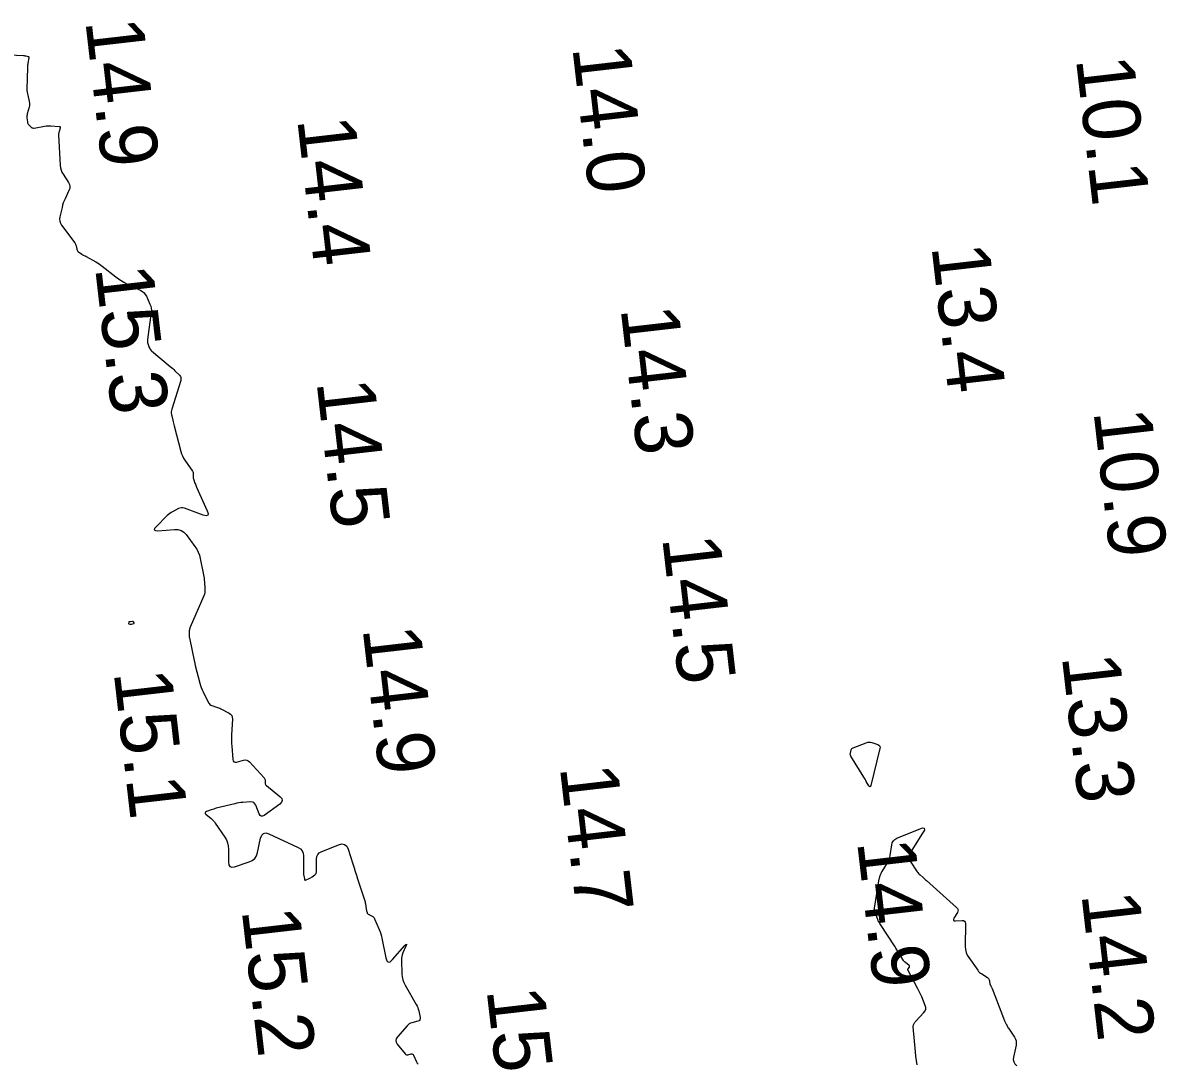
# Model space of a CAD drawing. Extents: x 1023796 to 1112670, y 656573 to 837340.
# Drawn here: x 1111016.4 to 1111115.8, y 678561.4 to 678651.9 of the extents above; entities that cross this region are included whole.
import ezdxf

# ---------------------------------------------------------------- set-up
doc = ezdxf.new("R2010")
doc.units = 0
doc.layers.add('V-CHAN-CONT-15FT', color=7, linetype='Continuous')
doc.layers.add('V-TOPO-SOUN', color=7, linetype='Continuous')

msp = doc.modelspace()

# ---------------------------------------------------------------- linework, layer by layer
at = {"layer": 'V-CHAN-CONT-15FT'}
for points in [[(1111014.651, 678649.176), (1111016.443, 678649.071), (1111016.491, 678649.067), (1111016.539, 678649.061), (1111016.587, 678649.054), (1111016.635, 678649.044), (1111016.826, 678649.002), (1111016.866, 678648.987), (1111016.892, 678648.962), (1111016.905, 678648.928), (1111016.903, 678648.885), (1111016.814, 678648.419), (1111016.798, 678648.325), (1111016.786, 678648.231), (1111016.778, 678648.136), (1111016.774, 678648.041), (1111016.736, 678646.165), (1111016.738, 678646.028), (1111016.749, 678645.892), (1111016.769, 678645.757), (1111016.798, 678645.623), (1111016.937, 678645.07), (1111016.959, 678644.946), (1111016.966, 678644.823), (1111016.956, 678644.701), (1111016.929, 678644.578), (1111016.767, 678644.009), (1111016.748, 678643.926), (1111016.736, 678643.843), (1111016.733, 678643.758), (1111016.738, 678643.673), (1111016.776, 678643.311), (1111016.79, 678643.239), (1111016.815, 678643.173), (1111016.851, 678643.113), (1111016.899, 678643.058), (1111017.113, 678642.849), (1111017.169, 678642.805), (1111017.23, 678642.778), (1111017.296, 678642.766), (1111017.367, 678642.772), (1111018.257, 678642.932), (1111018.397, 678642.953), (1111018.537, 678642.965), (1111018.677, 678642.968), (1111018.818, 678642.962), (1111019.519, 678642.912), (1111019.58, 678642.898), (1111019.617, 678642.869), (1111019.63, 678642.823), (1111019.619, 678642.761), (1111019.524, 678642.482), (1111019.504, 678642.412), (1111019.49, 678642.34), (1111019.484, 678642.268), (1111019.484, 678642.195), (1111019.627, 678639.517), (1111019.651, 678639.313), (1111019.7, 678639.118), (1111019.775, 678638.932), (1111019.876, 678638.753), (1111020.339, 678638.042), (1111020.423, 678637.874), (1111020.459, 678637.702), (1111020.447, 678637.527), (1111020.385, 678637.348), (1111020.044, 678636.628), (1111019.964, 678636.447), (1111019.893, 678636.261), (1111019.833, 678636.073), (1111019.783, 678635.88), (1111019.594, 678635.061), (1111019.569, 678634.865), (1111019.586, 678634.677), (1111019.646, 678634.498), (1111019.748, 678634.328), (1111020.891, 678632.797), (1111020.932, 678632.735), (1111020.965, 678632.671), (1111020.992, 678632.603), (1111021.011, 678632.532), (1111021.074, 678632.234), (1111021.093, 678632.168), (1111021.124, 678632.109), (1111021.164, 678632.056), (1111021.215, 678632.01), (1111021.496, 678631.797), (1111021.524, 678631.777), (1111021.554, 678631.758), (1111021.586, 678631.742), (1111021.618, 678631.728), (1111021.75, 678631.676), (1111021.782, 678631.662), (1111021.815, 678631.648), (1111021.846, 678631.632), (1111021.877, 678631.615), (1111022.71, 678631.145), (1111022.858, 678631.058), (1111023.001, 678630.965), (1111023.142, 678630.868), (1111023.278, 678630.765), (1111024.452, 678629.846), (1111024.68, 678629.677), (1111024.916, 678629.52), (1111025.16, 678629.375), (1111025.412, 678629.243), (1111026.612, 678628.653), (1111026.768, 678628.559), (1111026.903, 678628.444), (1111027.015, 678628.307), (1111027.105, 678628.149), (1111027.42, 678627.471), (1111027.486, 678627.3), (1111027.526, 678627.124), (1111027.539, 678626.945), (1111027.527, 678626.762), (1111027.2, 678624.401), (1111027.193, 678624.311), (1111027.197, 678624.222), (1111027.211, 678624.135), (1111027.236, 678624.048), (1111027.358, 678623.704), (1111027.394, 678623.622), (1111027.439, 678623.546), (1111027.494, 678623.477), (1111027.559, 678623.415), (1111029.185, 678622.049), (1111029.289, 678621.959), (1111029.391, 678621.868), (1111029.491, 678621.775), (1111029.589, 678621.68), (1111029.978, 678621.295), (1111030.058, 678621.194), (1111030.103, 678621.085), (1111030.114, 678620.967), (1111030.09, 678620.841), (1111029.308, 678618.354), (1111029.278, 678618.233), (1111029.264, 678618.111), (1111029.267, 678617.989), (1111029.286, 678617.865), (1111029.393, 678617.371), (1111029.421, 678617.247), (1111029.45, 678617.124), (1111029.48, 678617.001), (1111029.512, 678616.879), (1111030.103, 678614.668), (1111030.166, 678614.466), (1111030.246, 678614.272), (1111030.341, 678614.086), (1111030.454, 678613.907), (1111031.111, 678612.949), (1111031.139, 678612.902), (1111031.158, 678612.851), (1111031.169, 678612.798), (1111031.171, 678612.743), (1111031.162, 678612.517), (1111031.162, 678612.461), (1111031.167, 678612.405), (1111031.178, 678612.351), (1111031.194, 678612.297), (1111031.33, 678611.901), (1111031.36, 678611.817), (1111031.392, 678611.735), (1111031.426, 678611.653), (1111031.461, 678611.571), (1111032.389, 678609.516), (1111032.471, 678609.264), (1111032.439, 678609.116), (1111032.294, 678609.074), (1111032.036, 678609.137), (1111030.422, 678609.732), (1111030.287, 678609.767), (1111030.155, 678609.773), (1111030.024, 678609.749), (1111029.895, 678609.696), (1111029.383, 678609.426), (1111029.258, 678609.354), (1111029.14, 678609.273), (1111029.028, 678609.184), (1111028.922, 678609.086), (1111027.954, 678608.125), (1111027.817, 678607.958), (1111027.798, 678607.844), (1111027.896, 678607.785), (1111028.112, 678607.778), (1111029.557, 678607.888), (1111029.853, 678607.877), (1111030.117, 678607.798), (1111030.35, 678607.651), (1111030.553, 678607.436), (1111031.324, 678606.406), (1111031.484, 678606.166), (1111031.615, 678605.912), (1111031.716, 678605.646), (1111031.789, 678605.366), (1111032.072, 678603.951), (1111032.1, 678603.799), (1111032.122, 678603.646), (1111032.14, 678603.493), (1111032.152, 678603.339), (1111032.192, 678602.722), (1111032.193, 678602.57), (1111032.176, 678602.42), (1111032.142, 678602.274), (1111032.09, 678602.13), (1111030.906, 678599.382), (1111030.879, 678599.309), (1111030.858, 678599.235), (1111030.844, 678599.159), (1111030.837, 678599.081), (1111030.824, 678598.767), (1111030.823, 678598.689), (1111030.827, 678598.611), (1111030.836, 678598.533), (1111030.85, 678598.456), (1111031.298, 678596.343), (1111031.3, 678596.329), (1111031.303, 678596.314), (1111031.304, 678596.299), (1111031.305, 678596.284), (1111031.308, 678596.22), (1111031.309, 678596.207), (1111031.311, 678596.193), (1111031.313, 678596.18), (1111031.317, 678596.167), (1111031.331, 678596.116), (1111031.339, 678596.09), (1111031.346, 678596.064), (1111031.75, 678594.535), (1111031.808, 678594.336), (1111031.877, 678594.141), (1111031.955, 678593.949), (1111032.044, 678593.762), (1111032.515, 678592.831), (1111032.568, 678592.747), (1111032.633, 678592.678), (1111032.711, 678592.623), (1111032.802, 678592.583), (1111033.19, 678592.454), (1111033.286, 678592.42), (1111033.381, 678592.382), (1111033.474, 678592.341), (1111033.566, 678592.296), (1111034.293, 678591.921), (1111034.425, 678591.832), (1111034.516, 678591.719), (1111034.567, 678591.583), (1111034.578, 678591.424), (1111034.502, 678590.019), (1111034.493, 678589.776), (1111034.492, 678589.532), (1111034.5, 678589.289), (1111034.517, 678589.046), (1111034.616, 678587.897), (1111034.646, 678587.767), (1111034.711, 678587.686), (1111034.809, 678587.654), (1111034.942, 678587.672), (1111035.541, 678587.842), (1111035.685, 678587.865), (1111035.818, 678587.848), (1111035.939, 678587.792), (1111036.05, 678587.697), (1111037.335, 678586.292), (1111037.371, 678586.245), (1111037.397, 678586.193), (1111037.414, 678586.138), (1111037.421, 678586.079), (1111037.429, 678585.835), (1111037.436, 678585.776), (1111037.455, 678585.724), (1111037.486, 678585.677), (1111037.527, 678585.635), (1111038.704, 678584.677), (1111038.862, 678584.506), (1111038.911, 678584.338), (1111038.852, 678584.173), (1111038.686, 678584.011), (1111037.342, 678583.034), (1111037.199, 678582.958), (1111037.078, 678582.955), (1111036.978, 678583.024), (1111036.9, 678583.165), (1111036.616, 678583.911), (1111036.541, 678584.049), (1111036.439, 678584.145), (1111036.31, 678584.197), (1111036.153, 678584.207), (1111035.471, 678584.158), (1111035.301, 678584.143), (1111035.132, 678584.12), (1111034.965, 678584.09), (1111034.798, 678584.052), (1111033.182, 678583.652), (1111033.071, 678583.623), (1111032.962, 678583.592), (1111032.853, 678583.557), (1111032.746, 678583.519), (1111032.317, 678583.361), (1111032.234, 678583.318), (1111032.2, 678583.266), (1111032.215, 678583.206), (1111032.278, 678583.137), (1111032.732, 678582.761), (1111032.834, 678582.671), (1111032.928, 678582.574), (1111033.015, 678582.471), (1111033.096, 678582.362), (1111033.924, 678581.144), (1111034.063, 678580.903), (1111034.162, 678580.649), (1111034.22, 678580.384), (1111034.238, 678580.105), (1111034.227, 678578.968), (1111034.258, 678578.731), (1111034.358, 678578.586), (1111034.526, 678578.535), (1111034.762, 678578.576), (1111036.03, 678578.989), (1111036.302, 678579.114), (1111036.515, 678579.291), (1111036.669, 678579.522), (1111036.765, 678579.806), (1111037.033, 678581.069), (1111037.128, 678581.327), (1111037.278, 678581.473), (1111037.486, 678581.507), (1111037.749, 678581.429), (1111040.29, 678580.26), (1111040.498, 678580.131), (1111040.645, 678579.965), (1111040.732, 678579.76), (1111040.759, 678579.517), (1111040.741, 678578.091), (1111040.742, 678578.017), (1111040.747, 678577.945), (1111040.756, 678577.872), (1111040.769, 678577.8), (1111040.828, 678577.512), (1111040.849, 678577.454), (1111040.883, 678577.421), (1111040.93, 678577.413), (1111040.989, 678577.431), (1111041.252, 678577.552), (1111041.316, 678577.584), (1111041.38, 678577.619), (1111041.441, 678577.656), (1111041.501, 678577.696), (1111041.752, 678577.873), (1111041.806, 678577.921), (1111041.845, 678577.976), (1111041.868, 678578.039), (1111041.877, 678578.111), (1111041.892, 678579.271), (1111041.92, 678579.472), (1111041.997, 678579.64), (1111042.125, 678579.773), (1111042.302, 678579.873), (1111043.808, 678580.487), (1111044.094, 678580.559), (1111044.327, 678580.518), (1111044.508, 678580.365), (1111044.637, 678580.099), (1111045.046, 678578.813), (1111045.148, 678578.492), (1111045.251, 678578.17), (1111045.354, 678577.849), (1111045.457, 678577.528), (1111046.051, 678575.69), (1111046.076, 678575.606), (1111046.098, 678575.521), (1111046.117, 678575.435), (1111046.133, 678575.349), (1111046.204, 678574.909), (1111046.211, 678574.868), (1111046.219, 678574.827), (1111046.227, 678574.787), (1111046.236, 678574.746), (1111046.275, 678574.585), (1111046.288, 678574.547), (1111046.308, 678574.514), (1111046.334, 678574.487), (1111046.367, 678574.465), (1111046.718, 678574.278), (1111046.784, 678574.236), (1111046.84, 678574.184), (1111046.887, 678574.124), (1111046.923, 678574.055), (1111047.326, 678573.111), (1111047.399, 678572.928), (1111047.462, 678572.742), (1111047.516, 678572.553), (1111047.561, 678572.361), (1111047.914, 678570.65), (1111047.999, 678570.4), (1111048.122, 678570.291), (1111048.282, 678570.324), (1111048.48, 678570.498), (1111049.567, 678571.725), (1111049.653, 678571.813), (1111049.696, 678571.833), (1111049.695, 678571.786), (1111049.652, 678571.671), (1111049.39, 678571.078), (1111049.333, 678570.928), (1111049.294, 678570.775), (1111049.272, 678570.618), (1111049.268, 678570.457), (1111049.302, 678569.244), (1111049.324, 678568.992), (1111049.377, 678568.749), (1111049.459, 678568.514), (1111049.572, 678568.288), (1111050.549, 678566.597), (1111050.617, 678566.469), (1111050.674, 678566.337), (1111050.721, 678566.201), (1111050.758, 678566.061), (1111050.889, 678565.465), (1111050.898, 678565.348), (1111050.868, 678565.256), (1111050.798, 678565.188), (1111050.69, 678565.144), (1111050.177, 678565.017), (1111050.055, 678564.977), (1111049.942, 678564.92), (1111049.84, 678564.846), (1111049.749, 678564.755), (1111048.909, 678563.788), (1111048.807, 678563.631), (1111048.771, 678563.474), (1111048.801, 678563.315), (1111048.898, 678563.155), (1111049.586, 678562.305), (1111049.635, 678562.258), (1111049.69, 678562.229), (1111049.752, 678562.219), (1111049.819, 678562.228), (1111050.101, 678562.3), (1111050.166, 678562.307), (1111050.221, 678562.294), (1111050.266, 678562.259), (1111050.301, 678562.203), (1111050.563, 678561.608), (1111050.625, 678561.496), (1111050.706, 678561.405)], [(1111094.047, 678561.37), (1111093.99, 678561.745), (1111093.944, 678562.12), (1111093.906, 678562.496), (1111093.715, 678564.667), (1111093.714, 678564.713), (1111093.72, 678564.758), (1111093.731, 678564.801), (1111093.749, 678564.843), (1111093.834, 678565.01), (1111093.856, 678565.05), (1111093.881, 678565.089), (1111093.909, 678565.126), (1111093.94, 678565.161), (1111094.644, 678565.907), (1111094.747, 678566.047), (1111094.8, 678566.196), (1111094.804, 678566.355), (1111094.757, 678566.523), (1111094.454, 678567.258), (1111094.377, 678567.436), (1111094.296, 678567.613), (1111094.21, 678567.788), (1111094.12, 678567.96), (1111093.261, 678569.552), (1111093.245, 678569.593), (1111093.241, 678569.632), (1111093.25, 678569.671), (1111093.271, 678569.709), (1111093.379, 678569.86), (1111093.398, 678569.897), (1111093.401, 678569.931), (1111093.388, 678569.963), (1111093.36, 678569.993), (1111093.031, 678570.248), (1111092.967, 678570.303), (1111092.909, 678570.363), (1111092.857, 678570.428), (1111092.811, 678570.498), (1111092.446, 678571.112), (1111092.371, 678571.238), (1111092.293, 678571.363), (1111092.215, 678571.488), (1111092.135, 678571.612), (1111090.807, 678573.648), (1111090.739, 678573.761), (1111090.678, 678573.877), (1111090.625, 678573.997), (1111090.579, 678574.121), (1111090.413, 678574.623), (1111090.379, 678574.749), (1111090.361, 678574.877), (1111090.359, 678575.005), (1111090.372, 678575.135), (1111090.757, 678577.512), (1111090.768, 678577.568), (1111090.781, 678577.624), (1111090.797, 678577.679), (1111090.816, 678577.734), (1111090.897, 678577.95), (1111090.919, 678578.003), (1111090.943, 678578.055), (1111090.97, 678578.105), (1111091, 678578.155), (1111091.491, 678578.923), (1111091.575, 678579.07), (1111091.641, 678579.224), (1111091.69, 678579.384), (1111091.722, 678579.551), (1111091.846, 678580.468), (1111091.895, 678580.662), (1111091.986, 678580.823), (1111092.119, 678580.953), (1111092.293, 678581.05), (1111094.218, 678581.853), (1111094.52, 678581.947), (1111094.673, 678581.917), (1111094.676, 678581.761), (1111094.529, 678581.48), (1111093.432, 678579.782), (1111093.345, 678579.601), (1111093.317, 678579.42), (1111093.349, 678579.24), (1111093.441, 678579.061), (1111094.066, 678578.14), (1111094.12, 678578.067), (1111094.177, 678577.997), (1111094.239, 678577.931), (1111094.305, 678577.868), (1111094.579, 678577.627), (1111094.647, 678577.566), (1111094.715, 678577.506), (1111094.783, 678577.445), (1111094.851, 678577.385), (1111097.476, 678575.042), (1111097.562, 678574.942), (1111097.602, 678574.834), (1111097.597, 678574.72), (1111097.546, 678574.598), (1111097.249, 678574.093), (1111097.204, 678573.987), (1111097.212, 678573.914), (1111097.274, 678573.874), (1111097.389, 678573.868), (1111097.957, 678573.909), (1111098.081, 678573.901), (1111098.17, 678573.854), (1111098.222, 678573.768), (1111098.239, 678573.645), (1111098.224, 678571.633), (1111098.242, 678571.374), (1111098.298, 678571.128), (1111098.394, 678570.894), (1111098.529, 678570.672), (1111099.319, 678569.573), (1111099.392, 678569.481), (1111099.473, 678569.397), (1111099.563, 678569.322), (1111099.66, 678569.255), (1111100.148, 678568.953), (1111100.202, 678568.913), (1111100.244, 678568.864), (1111100.275, 678568.808), (1111100.295, 678568.744), (1111100.367, 678568.413), (1111100.376, 678568.376), (1111100.388, 678568.339), (1111100.403, 678568.303), (1111100.42, 678568.268), (1111100.494, 678568.13), (1111100.512, 678568.095), (1111100.528, 678568.06), (1111100.544, 678568.024), (1111100.559, 678567.988), (1111101.551, 678565.405), (1111101.58, 678565.33), (1111101.612, 678565.256), (1111101.645, 678565.182), (1111101.68, 678565.11), (1111101.823, 678564.821), (1111101.86, 678564.749), (1111101.899, 678564.679), (1111101.94, 678564.61), (1111101.984, 678564.542), (1111102.51, 678563.751), (1111102.595, 678563.594), (1111102.645, 678563.43), (1111102.66, 678563.259), (1111102.639, 678563.081), (1111102.418, 678562.032), (1111102.399, 678561.809), (1111102.441, 678561.609), (1111102.544, 678561.433), (1111102.708, 678561.281)]]:
    msp.add_lwpolyline(points, dxfattribs=at)
for points in [[(1111025.609, 678599.835), (1111025.609, 678599.841), (1111025.61, 678599.847), (1111025.61, 678599.87), (1111025.611, 678599.875), (1111025.613, 678599.879), (1111025.617, 678599.881), (1111025.622, 678599.882), (1111025.675, 678599.886), (1111025.686, 678599.887), (1111025.696, 678599.888), (1111025.707, 678599.889), (1111025.718, 678599.89), (1111025.892, 678599.911), (1111025.917, 678599.91), (1111025.939, 678599.903), (1111025.956, 678599.888), (1111025.969, 678599.865), (1111026.012, 678599.762), (1111026.018, 678599.739), (1111026.014, 678599.719), (1111026.002, 678599.705), (1111025.98, 678599.694), (1111025.794, 678599.635), (1111025.773, 678599.63), (1111025.751, 678599.628), (1111025.73, 678599.629), (1111025.708, 678599.634), (1111025.62, 678599.659), (1111025.603, 678599.666), (1111025.592, 678599.677), (1111025.586, 678599.692), (1111025.587, 678599.711), (1111025.607, 678599.823), (1111025.608, 678599.829)], [(1111089.881, 678589.403), (1111090.005, 678589.394), (1111090.129, 678589.363), (1111090.628, 678589.193), (1111090.733, 678589.14), (1111090.799, 678589.066), (1111090.826, 678588.97), (1111090.814, 678588.853), (1111090.018, 678585.633), (1111089.988, 678585.552), (1111089.951, 678585.521), (1111089.907, 678585.54), (1111089.856, 678585.61), (1111089.636, 678585.986), (1111089.581, 678586.08), (1111089.525, 678586.173), (1111089.469, 678586.267), (1111089.412, 678586.36), (1111088.285, 678588.198), (1111088.254, 678588.26), (1111088.238, 678588.324), (1111088.236, 678588.39), (1111088.249, 678588.458), (1111088.326, 678588.733), (1111088.352, 678588.797), (1111088.389, 678588.849), (1111088.438, 678588.891), (1111088.499, 678588.922), (1111089.634, 678589.354), (1111089.757, 678589.39)]]:
    msp.add_lwpolyline(points, close=True, dxfattribs=at)

# ---------------------------------------------------------------- texts
at = {"layer": 'V-TOPO-SOUN'}
for s, p in [('14.9 ', (1111021.801, 678652.073)), ('14.0 ', (1111064.098, 678649.781)), ('10.1 ', (1111107.832, 678648.793)), ('14.4 ', (1111040.201, 678643.543)), ('13.4 ', (1111095.291, 678632.493)), ('15.3 ', (1111022.651, 678630.623)), ('14.3 ', (1111068.291, 678627.103)), ('14.5 ', (1111041.88, 678620.72)), ('10.9 ', (1111109.361, 678618.153)), ('14.5 ', (1111071.9, 678607.17)), ('14.9 ', (1111045.881, 678599.283)), ('13.3 ', (1111106.611, 678596.863)), ('15.1 ', (1111024.262, 678595.483)), ('14.7 ', (1111063.011, 678587.243)), ('14.9 ', (1111088.831, 678580.753)), ('14.2 ', (1111108.311, 678576.193)), ('15.2 ', (1111035.381, 678574.813)), ('15.0 ', (1111056.648, 678567.891))]:
    msp.add_text(s, height=5, rotation=276.55942, dxfattribs=at).set_placement(p)

doc.saveas('drawing.dxf')
